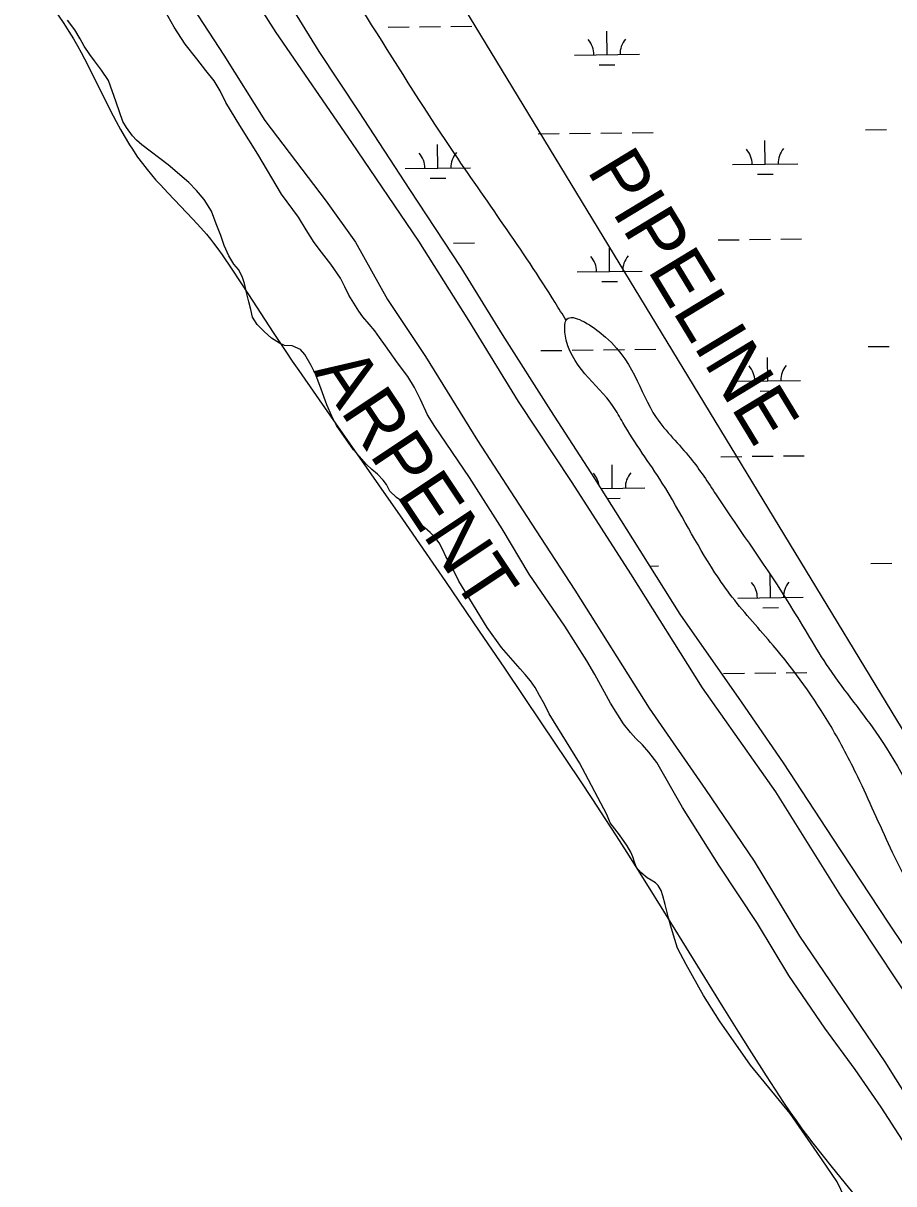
# Model space of a CAD drawing. Extents: x 3704301 to 3742427, y 506229 to 532009.
# Drawn here: x 3732937 to 3734272, y 524397 to 526178 of the extents above; entities that cross this region are included whole.
import ezdxf

# ---------------------------------------------------------------- set-up
doc = ezdxf.new("R2010")
doc.units = 0
for name, color, linetype in [('V-LEVE-TOET', 7, 'Continuous'), ('V-RIVR-IDEN', 7, 'Continuous'), ('V-SITE-VEGE', 7, 'Continuous'), ('V-TOPO-SHOR', 7, 'Continuous'), ('V-UTIL-IDEN', 7, 'Continuous'), ('V-UTIL-LINE', 7, 'Continuous'), ('V-WETL-SWMP', 7, 'Continuous')]:
    doc.layers.add(name, color=color, linetype=linetype)

msp = doc.modelspace()

# ---------------------------------------------------------------- linework, layer by layer
at = {"layer": 'V-LEVE-TOET'}
for points in [[(3734537.969, 524314.265), (3734434.748, 524469.335), (3734332.841, 524625.64), (3734191.167, 524839.333), (3734091.272, 524998.772), (3733979.254, 525158.573), (3733868.978, 525333.648), (3733779.347, 525473.623), (3733696.909, 525598.057), (3733620.85, 525722.299), (3733544.077, 525844.01), (3733441.38, 525995.232), (3733325.166, 526164.1), (3733228.849, 526315.132), (3733143.568, 526451.144), (3733034.8370000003, 526614.04), (3732909.807, 526808.075), (3732828.8000000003, 526937.574), (3732789.186, 527000.063), (3732773.836, 527020.318), (3732753.866, 527035.606), (3732690.345, 527067.53), (3732558.3740000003, 527116.205), (3732268.144, 527230.948)], [(3733150.994, 526274.0650000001), (3733244.954, 526129.491), (3733307.69, 526029.274), (3733401.628, 525905.13), (3733446.985, 525842.47), (3733496.035, 525754.158), (3733554.055, 525666.854), (3733633.806, 525538.031), (3733716.166, 525411.044), (3733783.291, 525308.143), (3733897.224, 525127.212), (3733983.487, 525002.6630000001), (3734058.057, 524892.511), (3734128.007, 524777.3910000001), (3734258.8140000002, 524584.459), (3734367.836, 524410.062), (3734462.781, 524276.95)]]:
    msp.add_lwpolyline(points, dxfattribs=at)
at = {"layer": 'V-SITE-VEGE'}
for points in [[(3732972.318, 526218.356), (3732999.583, 526177.6680000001), (3733007.286, 526165.728), (3733014.1920000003, 526154.341), (3733020.424, 526143.518), (3733026.0840000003, 526133.259)], [(3733026.0840000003, 526133.259), (3733036.326, 526113.797), (3733070.772, 526044.8200000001), (3733079.674, 526027.757), (3733086.586, 526015.102), (3733091.938, 526005.712), (3733100.2770000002, 525991.8200000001), (3733104.613, 525984.978), (3733109.069, 525978.207), (3733112.686, 525972.942), (3733119.985, 525962.96), (3733127.1350000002, 525953.834), (3733134.071, 525945.456), (3733140.754, 525937.735), (3733147.144, 525930.593), (3733159.378, 525917.3960000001), (3733197.475, 525877.446), (3733209.413, 525864.371), (3733218.115, 525854.377), (3733224.46, 525846.742), (3733229.098, 525840.928), (3733235.836, 525832.037), (3733242.281, 525822.924), (3733257.117, 525800.875), (3733282.6780000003, 525761.998), (3733320.773, 525703.497), (3733340.055, 525674.403), (3733349.822, 525659.946), (3733359.699, 525645.5650000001), (3733408.6180000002, 525575.345), (3733482.2290000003, 525470.172), (3733518.935, 525417.512), (3733555.441, 525364.714), (3733585.0840000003, 525321.487), (3733636.691, 525245.658), (3733675.222, 525188.67), (3733732.822, 525103.058), (3733790.302, 525017.37), (3733810.556, 524986.879), (3733829.328, 524958.148), (3733846.759, 524931.102), (3733862.973, 524905.661), (3733893.1010000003, 524857.783), (3733919.25, 524815.75), (3734010.3510000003, 524668.37), (3734033.293, 524631.639), (3734050.6070000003, 524604.165), (3734076.809, 524563.111), (3734103.349, 524522.284), (3734113.128, 524507.735), (3734122.54, 524494.2880000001), (3734131.558, 524481.83), (3734140.166, 524470.2710000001), (3734148.353, 524459.517), (3734163.967, 524439.549), (3734177.8510000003, 524422.227), (3734227.177, 524361.95)]]:
    msp.add_lwpolyline(points, dxfattribs=at)
at = {"layer": 'V-TOPO-SHOR'}
for points in [[(3733537.216, 525619.105), (3733527.1380000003, 525636.2220000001), (3733511.423, 525657.425), (3733493.09, 525683.314), (3733483.8000000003, 525696.032), (3733476.282, 525706.393), (3733467.836, 525716.551), (3733458.274, 525727.895), (3733451.8570000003, 525736.611), (3733436.473, 525761.027), (3733430.4050000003, 525773.649), (3733423.673, 525787.211), (3733408.8880000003, 525808.616), (3733394.931, 525827.001), (3733383.397, 525841.63), (3733371.324, 525861.34), (3733359.245, 525880.823), (3733333.594, 525916.145), (3733297.207, 525977.357), (3733269.282, 526021.268), (3733248.018, 526056.92), (3733239.103, 526074.463), (3733230.133, 526090.165), (3733217.4820000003, 526105.98), (3733203.742, 526123.898), (3733185.765, 526146.321), (3733168.578, 526172.175), (3733154.811, 526196.774)], [(3733252.503, 525821.1950000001), (3733245.577, 525837.147), (3733240.262, 525852.8200000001), (3733233.3850000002, 525870.39), (3733225.869, 525889.834), (3733214.84, 525907.992), (3733202.755, 525921.785), (3733191.075, 525933.712), (3733159.714, 525960.8200000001), (3733118.98, 525991.914), (3733110.855, 525998.8740000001), (3733104.799, 526005.306), (3733095.46, 526018.0920000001), (3733090.197, 526027.742), (3733079.742, 526057.227), (3733068.005, 526090.225), (3733057.1520000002, 526106.527), (3733046.468, 526120.74), (3733039.345, 526130.216), (3733030.934, 526142.971), (3733024.798, 526154.501), (3733016.176, 526167.956), (3733005.051, 526182.878)], [(3733894.162, 524866.751), (3733884.223, 524874.9230000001), (3733877.7430000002, 524882.759), (3733874.526, 524891.1900000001), (3733871.988, 524899.139), (3733868.965, 524906.407), (3733863.694, 524915.826), (3733851.713, 524933.088), (3733837.215, 524951.352), (3733832.505, 524963.997), (3733790.447, 525043.285), (3733743.876, 525118.774), (3733736.683, 525133.577), (3733729.21, 525146.7660000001), (3733722.394, 525158.78), (3733715.308, 525169.411), (3733707.251, 525178.684), (3733699.4220000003, 525187.716), (3733670.5470000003, 525220.537), (3733649.004, 525250.821), (3733605.545, 525322.051), (3733593.102, 525346.9670000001), (3733585.166, 525360.17), (3733580.609, 525370.263), (3733575.147, 525381.078), (3733568.466, 525389.843), (3733561.505, 525396.9990000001), (3733553.143, 525403.735), (3733543.196, 525411.675), (3733535.752, 525418.151), (3733531.8030000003, 525425.446), (3733528.823, 525434.103), (3733522.347, 525441.938), (3733509.646, 525450.655), (3733499.279, 525459.998), (3733494.503, 525470.559), (3733489.379, 525477.197), (3733480.6240000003, 525486.257), (3733471.819, 525493.702), (3733463.267, 525501.83), (3733452.738, 525513.491), (3733443.555, 525523.723), (3733417.826, 525561.081), (3733410.613, 525575.187), (3733403.0330000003, 525592.5480000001), (3733394.036, 525616.666), (3733386.1350000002, 525638.667), (3733378.697, 525653.013), (3733369.253, 525669.969), (3733362.544, 525677.811), (3733349.744, 525683.289), (3733337.9560000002, 525683.877), (3733330.19, 525687.352), (3733318.154, 525695.1240000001), (3733307.099, 525704.7170000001), (3733295.861, 525715.938), (3733289.0330000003, 525727.4890000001), (3733286.143, 525739.15), (3733283.248, 525750.582), (3733279.5160000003, 525765.049), (3733276.6920000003, 525778.7930000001), (3733272.856, 525789.791), (3733267.148, 525800.15), (3733260.224, 525808.461), (3733252.503, 525821.1950000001)], [(3734285.6920000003, 524464.4890000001), (3734252.9, 524514.997), (3734212.958, 524572.861), (3734166.503, 524636.22), (3734111.356, 524716.885), (3734063.554, 524796.636), (3734004.0700000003, 524886.185), (3733948.477, 524974.9230000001), (3733909.098, 525043.826), (3733896.677, 525059.632), (3733887.109, 525070.747), (3733876.821, 525080.96), (3733868.793, 525089.723), (3733857.914, 525103.181), (3733837.911, 525134.878), (3733813.9050000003, 525178.904), (3733801.867, 525199.764), (3733768.005, 525253.0700000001), (3733713.301, 525333.03), (3733671.858, 525402.226), (3733621.495, 525481.131), (3733568.5810000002, 525559.426), (3733557.143, 525577.276), (3733546.34, 525600.863), (3733537.216, 525619.105)], [(3734262.849, 524256.933), (3734250.076, 524278.617), (3734236.116, 524299.412), (3734223.085, 524320.179), (3734213.1070000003, 524342.474), (3734185.6890000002, 524400.485), (3734155.093, 524445.3960000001), (3734113.376, 524505.226), (3734052.646, 524579.524), (3734004.92, 524647.409), (3733980.397, 524686.3470000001), (3733953.826, 524734.1460000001), (3733940.451, 524758.859), (3733934.342, 524778.954), (3733930.352, 524792.501), (3733926.805, 524805.3420000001), (3733921.644, 524826.103), (3733918.1010000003, 524839.1730000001), (3733915.807, 524847.576), (3733910.949, 524855.365), (3733906.898, 524859.1900000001), (3733900.541, 524863.319), (3733894.162, 524866.751)]]:
    msp.add_lwpolyline(points, dxfattribs=at)
for points in [[(3733769.724, 525722.523), (3733753.184, 525749.508), (3733593.588, 525985.939), (3733331.7082121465, 526390.1290722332), (3733147.2264273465, 526663.0355626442), (3733020.929577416, 526865.5698327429), (3732981.5341363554, 526899.4835565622)], [(3737061.931002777, 521122.82786387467), (3736995.400461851, 521247.6911800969), (3736890.13749237, 521350.4129438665), (3736824.083427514, 521436.27912260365), (3736744.92443326, 521530.652506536), (3736713.481548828, 521621.2752348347), (3736620.406, 521693.376), (3736577.487, 521762.09), (3736516.2193646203, 521805.2125113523), (3736476.745751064, 521843.7331727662), (3736454.710082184, 521873.79957077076), (3736358.3249103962, 521959.29515700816), (3736313.5670000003, 522087.234), (3736269.8116423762, 522109.89185595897), (3736239.2158265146, 522131.1863398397), (3736181.289, 522256.913), (3736127.449228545, 522411.50878814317), (3736057.975, 522486.65400000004), (3736040.954, 522512.56200000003), (3736011.5840000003, 522547.107), (3735989.822, 522572.89), (3735856.358, 522737.531), (3735724.704, 522913.552), (3735651.264, 523020.47000000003), (3735609.115, 523079.98000000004), (3735475.186, 523242.23600000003), (3735265.46, 523480.777), (3735097.7470018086, 523690.35896257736), (3735014.2549922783, 523784.67940472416), (3734978.7967432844, 523849.25109958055), (3734696.514, 524271.248), (3734618.1890000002, 524393.587), (3734546.572, 524491.329), (3734390.148, 524697.2710000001), (3734317.7770000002, 524813.705), (3734267.485, 524912.2710000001), (3734217.167, 525021.904), (3734176.134, 525099.101), (3734087.475, 525223.541), (3734024.6520000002, 525297.531), (3733998.102, 525335.0480000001), (3733917.269, 525472.608), (3733856.845, 525565.636), (3733842.236, 525590.026), (3733768.4220000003, 525701.151), (3733769.724, 525722.523), (3733820.595, 525704.681), (3733908.036, 525573.305), (3733960.54, 525510.905), (3733999.973, 525454.486), (3734114.093, 525283.803), (3734172.7290000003, 525188.6190000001), (3734249.544, 525083.635), (3734332.835182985, 524933.4414484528), (3734363.8545331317, 524877.4828423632), (3734425.469699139, 524800.2297523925), (3734514.221, 524659.416), (3734585.0810000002, 524530.292), (3734633.579, 524459.879), (3734657.849, 524428.8910000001), (3734699.451, 524370.157), (3734717.068, 524341.629), (3734747.864, 524272.86), (3734878.1410000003, 524052.132), (3734995.49350296, 523901.4590500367), (3735112.409, 523759.021), (3735227.376, 523626.311), (3735320.3540000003, 523528.077), (3735398.147, 523436.032), (3735425.287, 523406.173), (3735615.819352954, 523141.98013794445), (3735677.4874607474, 523060.3940326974), (3735783.226906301, 522918.67513144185), (3735998.6682201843, 522665.6213776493), (3736196.4068804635, 522442.68696364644), (3736241.060577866, 522334.8909996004), (3736276.571768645, 522265.98628946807), (3736324.76435454, 522223.23849634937), (3736355.3601704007, 522201.94401246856), (3736374.639, 522180.29000000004), (3736443.13225342, 522112.00952738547), (3736487.81, 522015.643), (3736606.736209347, 521845.3214263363), (3736746.6633010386, 521743.023196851), (3736867.6380000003, 521558.313), (3736931.6676244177, 521498.2648811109), (3736980.0190356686, 521442.51804216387)]]:
    msp.add_spline(points, degree=3, dxfattribs=at)
at = {"layer": 'V-UTIL-LINE'}
msp.add_lwpolyline([(3736995.285, 521247.934), (3734939.826, 524018.304), (3733458.644, 526457.841), (3733370.3880000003, 526607.066), (3733251.6520000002, 526762.8690000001), (3733134.343, 526914.493), (3733005.929, 527037.361), (3732859.198, 527165.284), (3732662.7460000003, 527309.821), (3732469.397, 527426.504), (3732239.039, 527547.487), (3732086.518, 527624.9180000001), (3727976.586, 529204.7660000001)], dxfattribs=at)
at = {"layer": 'V-WETL-SWMP'}
for p, q in [((3733309.752954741, 526265.7208124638), (3733390.602955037, 526135.162813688)), ((3733593.165851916, 526173.4799561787), (3733625.163463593, 526173.870911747)), ((3733497.1730168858, 526172.3070894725), (3733529.170628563, 526172.6980450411)), ((3733545.169434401, 526172.8935228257), (3733577.167046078, 526173.2844783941)), ((3733832.559277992, 526129.9714652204), (3733832.119452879, 526165.9687781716)), ((3733390.6029550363, 526135.162813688), (3733451.8579552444, 526042.23381455)), ((3733782.563009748, 526129.3605971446), (3733882.555546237, 526130.5823332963)), ((3733820.748699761, 526114.3950086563), (3733844.7469085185, 526114.688225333)), ((3733451.8579552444, 526042.23381455), (3733529.5549555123, 525922.9518156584)), ((3734229.0607434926, 526014.7360670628), (3734261.0583551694, 526015.1270226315)), ((3733727.190203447, 526008.604075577), (3733759.1878151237, 526008.9950311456)), ((3733775.1866209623, 526009.1905089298), (3733807.1842326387, 526009.5814644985)), ((3733823.183038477, 526009.7769422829), (3733855.180650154, 526010.1678978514)), ((3733871.1794559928, 526010.3633756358), (3733903.177067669, 526010.7543312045)), ((3734075.1002149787, 525962.1091481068), (3734074.6603898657, 525998.1064610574)), ((3733573.229674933, 525955.9771566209), (3733572.78984982, 525991.9744695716)), ((3734025.1039467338, 525961.4982800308), (3734125.096483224, 525962.7200161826)), ((3733523.2334066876, 525955.366288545), (3733623.2259431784, 525956.5880246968)), ((3734063.2896367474, 525946.5326915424), (3734087.287845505, 525946.8259082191)), ((3733561.419096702, 525940.4007000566), (3733585.4173054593, 525940.6939167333)), ((3733529.5549555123, 525922.9518156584), (3733608.4159557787, 525803.6348167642)), ((3733597.230263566, 525840.829787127), (3733629.2278752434, 525841.2207426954)), ((3734003.107968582, 525845.7889119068), (3734035.1055802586, 525846.1798674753)), ((3734051.104386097, 525846.3753452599), (3734083.1019977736, 525846.7663008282)), ((3734099.100803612, 525846.9617786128), (3734131.098415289, 525847.3527341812)), ((3733836.623689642, 525797.3212961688), (3733836.1838645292, 525833.3186091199)), ((3733608.4159557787, 525803.6348167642), (3733671.702956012, 525700.861817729)), ((3733786.6274213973, 525796.710428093), (3733886.6199578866, 525797.9321642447)), ((3733824.813111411, 525781.7448396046), (3733848.8113201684, 525782.0380562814)), ((3733671.702956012, 525700.861817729), (3733745.978956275, 525584.0128188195)), ((3733731.2546150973, 525675.9539065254), (3733763.2522267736, 525676.3448620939)), ((3733779.251032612, 525676.5403398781), (3733811.248644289, 525676.9312954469)), ((3733827.2474501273, 525677.1267732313), (3733859.245061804, 525677.5177287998)), ((3733875.2438676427, 525677.7132065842), (3733907.241479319, 525678.1041621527)), ((3734233.125155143, 525682.0858980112), (3734265.12276682, 525682.4768535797)), ((3734079.164626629, 525629.4589790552), (3734078.7248015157, 525665.4562920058)), ((3734029.1683583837, 525628.8481109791), (3734129.1608948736, 525630.069847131)), ((3734067.3540483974, 525613.8825224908), (3734091.352257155, 525614.1757391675)), ((3733745.978956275, 525584.0128188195), (3733813.1799565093, 525479.7228197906)), ((3734103.165215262, 525514.3116095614), (3734135.1628269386, 525514.7025651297)), ((3733840.6881012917, 525464.6711271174), (3733840.248276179, 525500.6684400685)), ((3734007.172380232, 525513.1387428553), (3734039.1699919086, 525513.5296984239)), ((3734055.1687977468, 525513.7251762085), (3734087.166409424, 525514.1161317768)), ((3733813.1799565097, 525479.7228197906), (3733871.8889567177, 525387.3368206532)), ((3733822.8831768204, 525464.4535816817), (3733890.684369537, 525465.2819951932)), ((3733832.6143677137, 525449.1403283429), (3733852.8757318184, 525449.3878872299)), ((3733871.8889567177, 525387.3368206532), (3733944.338956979, 525271.7078217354)), ((3733898.231693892, 525345.2942489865), (3733911.3058909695, 525345.4539931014)), ((3734237.1895667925, 525349.4357289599), (3734269.1871784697, 525349.8266845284)), ((3734083.2290382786, 525296.8088100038), (3734082.7892131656, 525332.8061229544)), ((3734033.232770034, 525296.1979419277), (3734133.225306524, 525297.4196780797)), ((3733944.338956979, 525271.7078217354), (3734038.567957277, 525136.7858229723)), ((3734071.418460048, 525281.2323534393), (3734095.4166688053, 525281.525570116)), ((3734011.2367918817, 525180.4885738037), (3734043.234403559, 525180.8795293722)), ((3734059.2332093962, 525181.0750071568), (3734091.2308210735, 525181.4659627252)), ((3734107.229626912, 525181.6614405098), (3734139.2272385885, 525182.0523960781)), ((3734038.567957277, 525136.7858229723), (3734102.8409574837, 525043.5328238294)), ((3734102.8409574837, 525043.5328238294), (3734178.316957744, 524927.8128249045)), ((3734178.316957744, 524927.8128249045), (3734264.2949580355, 524797.3328261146)), ((3734264.2949580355, 524797.3328261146), (3734323.354958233, 524708.8958269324))]:
    msp.add_line(p, q, dxfattribs=at)
for centre, radius, start, end in [((3733777.3146641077, 526129.7713100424), 35.24628790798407, 359.92820061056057, 41.4718589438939), ((3733887.792290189, 526131.121155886), 35.246287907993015, 139.92819759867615, 181.47185593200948), ((3733517.9850610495, 525955.7770014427), 35.24628790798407, 359.92820061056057, 41.4718589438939), ((3733628.46268713, 525957.1268472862), 35.246287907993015, 139.92819759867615, 181.47185593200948), ((3734019.855601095, 525961.9089929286), 35.24628790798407, 359.92820061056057, 41.4718589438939), ((3734130.3332271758, 525963.2588387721), 35.246287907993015, 139.92819759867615, 181.47185593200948), ((3733781.379075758, 525797.1211409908), 35.24628790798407, 359.92820061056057, 41.4718589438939), ((3733891.856701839, 525798.4709868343), 35.246287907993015, 139.92819759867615, 181.47185593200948), ((3734023.920012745, 525629.2588238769), 35.24628790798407, 359.92820061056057, 41.4718589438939), ((3734134.3976388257, 525630.6086697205), 35.246287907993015, 139.92819759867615, 181.47185593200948), ((3733785.4434874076, 525464.4709719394), 35.24628790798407, 6.105566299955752, 41.471858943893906), ((3733895.9211134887, 525465.8208177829), 35.246287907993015, 139.92819759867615, 181.47185593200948), ((3734027.9844243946, 525296.6086548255), 35.24628790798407, 359.92820061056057, 41.4718589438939), ((3734138.4620504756, 525297.958500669), 35.246287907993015, 139.92819759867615, 181.47185593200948)]:
    msp.add_arc(centre, radius, start, end, dxfattribs=at)

# ---------------------------------------------------------------- texts
at = {"layer": 'V-RIVR-IDEN'}
msp.add_text('ARPENT', height=82.999832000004, rotation=303.6901240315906, dxfattribs=at).set_placement((3733381.5811977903, 525644.3546850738))
at = {"layer": 'V-UTIL-IDEN'}
msp.add_text('PIPELINE', height=82.99983200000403, rotation=301.2643438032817, dxfattribs=at).set_placement((3733800.816359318, 525952.432068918))

doc.saveas('drawing.dxf')
